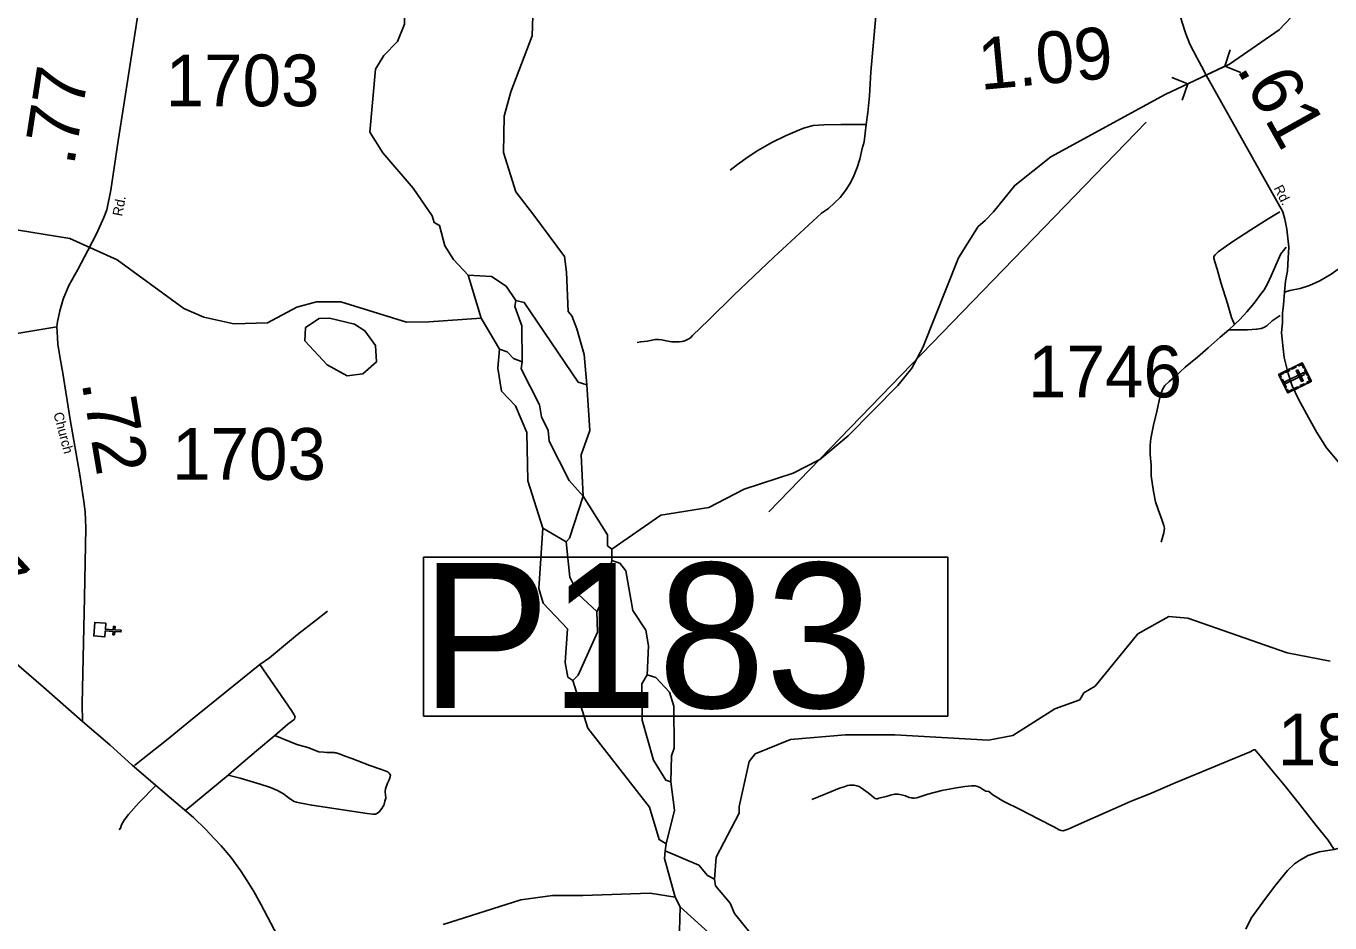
# Model space of a CAD drawing. Extents: x 2093524 to 2270757, y 289120 to 570408.
# Drawn here: x 2177691 to 2190292, y 494203 to 502868 of the extents above; entities that cross this region are included whole.
import ezdxf

# ---------------------------------------------------------------- set-up
doc = ezdxf.new("R2010")
doc.units = 0
for name, color, linetype in [('Exist Cultural Cemetery CELL', 7, 'Continuous'), ('Exist Cultural Church CELL', 7, 'Continuous'), ('Exist Hydrographic Creek Single Shore', 7, 'Continuous'), ('Exist Hydrographic Misc Water Feature', 7, 'Continuous'), ('Exist Hydrographic Pond Under 1500 Sq Ft', 7, 'Continuous'), ('Exist Road Non-System Type 51', 7, 'Continuous'), ('Exist Road Primary US Attributed', 7, 'Continuous'), ('Exist Road Primary US Mileage Hundredths English Label', 7, 'Continuous'), ('Exist Road Secondary Mileage Hundredths English Label', 7, 'Continuous'), ('Exist Road Secondary Structure Pipe CELL', 7, 'Continuous'), ('Exist Road Secondary Structure Pipe Number Label', 7, 'Continuous'), ('Exist Road Secondary Type 51 Attributed', 7, 'Continuous'), ('Exist Road Secondary Type 51 Label', 7, 'Continuous'), ('Exist Road Secondary Type 51 Number Label', 7, 'Continuous')]:
    doc.layers.add(name, color=color, linetype=linetype)

msp = doc.modelspace()

# ---------------------------------------------------------------- linework, layer by layer
at = {"layer": 'Exist Cultural Cemetery CELL'}
for points in [[(2190025, 499614), (2190113, 499436), (2189885, 499323), (2189797, 499501)], [(2189860, 499532), (2189899, 499552), (2189904, 499541), (2189865, 499522)], [(2189920, 499562), (2189959, 499581), (2189964, 499571), (2189925, 499552)], [(2189982, 499547), (2189966, 499539), (2190018, 499434), (2190035, 499442)], [(2189986, 499595), (2189991, 499585), (2190020, 499599), (2190038, 499563), (2190048, 499568), (2190025, 499614)], [(2190058, 499548), (2190081, 499501), (2190071, 499496), (2190048, 499543)], [(2189812, 499472), (2189822, 499477), (2189812, 499496), (2189848, 499514), (2189844, 499524), (2189797, 499501)], [(2189833, 499455), (2189870, 499379), (2189860, 499374), (2189823, 499450)], [(2190047, 499503), (2190039, 499520), (2189857, 499430), (2189866, 499414)], [(2190004, 499394), (2190043, 499413), (2190048, 499403), (2190009, 499384)], [(2190075, 499416), (2190070, 499427), (2190098, 499441), (2190080, 499477), (2190090, 499482), (2190113, 499436)], [(2189871, 499353), (2189881, 499358), (2189891, 499338), (2189927, 499356), (2189932, 499346), (2189885, 499323)], [(2189945, 499365), (2189984, 499384), (2189989, 499374), (2189950, 499355)]]:
    msp.add_lwpolyline(points, close=True, dxfattribs=at)
at = {"layer": 'Exist Cultural Church CELL'}
msp.add_lwpolyline([(2178461, 497098), (2178457, 497041), (2178533, 497036), (2178535, 497068), (2178551, 497067), (2178549, 497035), (2178609, 497031), (2178608, 497015), (2178548, 497019), (2178545, 496987), (2178530, 496988), (2178532, 497020), (2178456, 497025), (2178452, 496968), (2178345, 496976), (2178355, 497106)], close=True, dxfattribs=at)
at = {"layer": 'Exist Hydrographic Creek Single Shore'}
for p, q in [((2182090, 500045), (2181963, 500461)), ((2182267, 499747), (2182090, 500045)), ((2183353, 497704), (2183352, 497813)), ((2184013, 494358), (2183963, 494451))]:
    msp.add_line(p, q, dxfattribs=at)
for points in [[(2187042, 501074), (2187247, 501329), (2187595, 501605), (2188699, 502206), (2189321, 502501), (2189802, 502830), (2190224, 503280), (2190562, 503726), (2190960, 504086), (2191156, 504547), (2191336, 505088)], [(2181617, 501036), (2181432, 501302), (2181138, 501642), (2181012, 501842), (2181067, 502451), (2181150, 502583), (2181282, 502719), (2181348, 502885), (2181347, 503127), (2181321, 503177), (2181361, 503527), (2181418, 503693), (2181407, 504192)], [(2183352, 497813), (2183825, 498141), (2184291, 498217), (2184632, 498394), (2185106, 498548), (2185363, 498681), (2185637, 498908), (2186117, 499394), (2186250, 499562), (2186357, 499763), (2186702, 500629), (2186892, 500930), (2186960, 500991), (2187042, 501074)], [(2177276, 501011), (2177479, 500919), (2178113, 500814), (2178572, 500608), (2179216, 500139), (2179408, 500057), (2179700, 499992), (2180025, 500002), (2180306, 500153), (2180499, 500205), (2180732, 500204), (2181366, 500008), (2181582, 500010), (2182090, 500045)], [(2181963, 500461), (2181821, 500612), (2181737, 500745), (2181686, 500942), (2181635, 500970), (2181617, 501036)], [(2182484, 499624), (2182401, 499655), (2182342, 499722), (2182267, 499747)], [(2183075, 498327), (2182941, 498477), (2182747, 498858), (2182738, 498960), (2182671, 499092), (2182653, 499208), (2182476, 499555), (2182484, 499624)], [(2183352, 497813), (2183311, 497846), (2183310, 497954), (2183075, 498327)], [(2183206, 497212), (2183255, 497303), (2183353, 497704)], [(2182976, 496544), (2183026, 496596), (2183215, 497012), (2183206, 497212)], [(2186994, 495968), (2187227, 496013), (2187633, 496273), (2187874, 496357), (2187915, 496425), (2188023, 496492), (2188436, 496995), (2188735, 497163), (2188918, 497146), (2189879, 496812), (2190296, 496732)], [(2183876, 494968), (2183810, 495009), (2183716, 495322), (2183121, 496085), (2182976, 496544)], [(2184345, 494627), (2184360, 494837), (2184583, 495262), (2184582, 495328), (2184680, 495762), (2184738, 495836), (2185079, 495974), (2185611, 496019), (2186086, 496019), (2186994, 495968)], [(2183963, 494451), (2183860, 494824), (2183869, 494899)], [(2184345, 494627), (2184278, 494661), (2184194, 494761), (2183869, 494899)], [(2183963, 494451), (2183721, 494492), (2183071, 494469), (2182780, 494468), (2182472, 494425), (2181723, 494188)], [(2184533, 493797), (2184483, 493837), (2184482, 493870), (2184323, 494077), (2184013, 494358)]]:
    msp.add_lwpolyline(points, dxfattribs=at)
at = {"layer": 'Exist Hydrographic Misc Water Feature'}
for p, q in [((2182910, 497884), (2182685, 498016)), ((2183869, 494899), (2183876, 494968))]:
    msp.add_line(p, q, dxfattribs=at)
for points in [[(2182599, 501042), (2182423, 501266), (2182305, 501648), (2182311, 501999), (2182376, 502231), (2182581, 502774), (2182596, 503158), (2182711, 503457), (2182717, 503874), (2182598, 504250), (2182589, 504434), (2182877, 504976), (2182893, 505117)], [(2183110, 499402), (2183084, 499694), (2183015, 499942), (2182965, 500067), (2182931, 500111), (2182913, 500491), (2182895, 500643), (2182599, 501042)], [(2182423, 500216), (2182330, 500355), (2182188, 500447), (2181963, 500461)], [(2182484, 499624), (2182482, 499972), (2182415, 500157), (2182423, 500216)], [(2183110, 499402), (2183027, 499426), (2182506, 500198), (2182423, 500216)], [(2182685, 498016), (2182541, 498475), (2182530, 498941), (2182420, 499199), (2182286, 499340), (2182251, 499563), (2182267, 499747)], [(2183075, 498327), (2183056, 498727), (2183138, 498962), (2183110, 499402)], [(2182910, 497884), (2182944, 497919), (2183075, 498327)], [(2182976, 496544), (2182926, 496578), (2182900, 496719), (2182923, 497044), (2182689, 497291), (2182647, 497433), (2182685, 498016)], [(2183206, 497212), (2183030, 497376), (2182946, 497542), (2182910, 497884)], [(2183692, 496599), (2183707, 496880), (2183682, 497032), (2183556, 497221), (2183487, 497606), (2183428, 497680), (2183353, 497704)], [(2183923, 495567), (2183873, 495581), (2183755, 495774), (2183645, 496163), (2183643, 496514), (2183692, 496599)], [(2183923, 495567), (2183930, 495816), (2183954, 495891), (2183952, 496298), (2183910, 496434), (2183776, 496574), (2183692, 496599)], [(2183876, 494968), (2183958, 495291), (2183923, 495567)], [(2184833, 493765), (2184765, 494012), (2184538, 494295), (2184496, 494395), (2184354, 494561), (2184345, 494627)], [(2184533, 493797), (2184383, 493803), (2184166, 493886), (2184040, 494000), (2184048, 494033), (2184006, 494126), (2184013, 494358)]]:
    msp.add_lwpolyline(points, dxfattribs=at)
at = {"layer": 'Exist Hydrographic Pond Under 1500 Sq Ft'}
msp.add_lwpolyline([(2180794, 499488), (2180602, 499596), (2180384, 499827), (2180392, 499955), (2180524, 500044), (2180624, 500045), (2180866, 499988), (2180966, 499924), (2181067, 499781), (2181076, 499623), (2180944, 499508), (2180794, 499488)], dxfattribs=at)
at = {"layer": 'Exist Road Non-System Type 51'}
for p, q in [((2189371, 499985), (2189316, 499932)), ((2179235, 495293), (2179643, 495632))]:
    msp.add_line(p, q, dxfattribs=at)
for points in [[(2185811, 501917), (2185827, 502034), (2185842, 502194), (2185855, 502427), (2185903, 502962)], [(2183596, 499810), (2183632, 499818), (2183696, 499825), (2183740, 499833), (2183772, 499839), (2183804, 499839), (2183834, 499838), (2183876, 499826), (2183932, 499818), (2183970, 499816), (2184004, 499818), (2184030, 499820), (2184048, 499825), (2184070, 499833), (2184089, 499843), (2184111, 499857), (2184133, 499877), (2184286, 500026), (2184531, 500267), (2184917, 500635), (2185379, 501061), (2185445, 501106), (2185560, 501211), (2185610, 501279), (2185652, 501344), (2185686, 501405), (2185723, 501500), (2185749, 501581), (2185772, 501684), (2185790, 501748), (2185811, 501917)], [(2184495, 501475), (2184566, 501532), (2184671, 501605), (2184764, 501666), (2184899, 501744), (2185030, 501806), (2185144, 501855), (2185206, 501881), (2185297, 501908), (2185401, 501913), (2185565, 501918), (2185811, 501917)], [(2189809, 501072), (2189696, 501005), (2189529, 500899), (2189344, 500780), (2189212, 500688), (2189183, 500659), (2189171, 500643), (2189169, 500627), (2189181, 500589), (2189203, 500518), (2189238, 500392), (2189302, 500188), (2189341, 500051), (2189371, 499985)], [(2189868, 500732), (2189818, 500668), (2189771, 500559), (2189726, 500455), (2189688, 500379), (2189657, 500321), (2189611, 500262), (2189560, 500192), (2189490, 500108), (2189421, 500033), (2189371, 499985)], [(2189810, 500070), (2189735, 500019), (2189683, 499973), (2189655, 499955), (2189629, 499946), (2189583, 499938), (2189497, 499934), (2189405, 499933), (2189316, 499932)], [(2189316, 499932), (2189232, 499862), (2189115, 499759), (2189011, 499669), (2188892, 499572), (2188797, 499483), (2188739, 499433), (2188697, 499396), (2188674, 499358), (2188652, 499296), (2188619, 499144), (2188588, 499012), (2188561, 498884), (2188555, 498818), (2188554, 498730), (2188565, 498626), (2188565, 498522), (2188587, 498372), (2188607, 498270), (2188634, 498197), (2188670, 498091), (2188687, 498043), (2188695, 498017), (2188687, 497971), (2188662, 497883)], [(2179951, 496701), (2180042, 496765), (2180315, 496989), (2180498, 497132), (2180604, 497216)], [(2178737, 495723), (2178818, 495789), (2179049, 495968), (2179280, 496159), (2179951, 496701)], [(2180094, 496014), (2180222, 496123), (2180256, 496149), (2180280, 496165), (2180284, 496171), (2180289, 496183), (2180290, 496191), (2180287, 496201), (2180282, 496215), (2180255, 496255), (2179951, 496701)], [(2179643, 495632), (2179724, 495702), (2179919, 495867), (2180094, 496014)], [(2179643, 495632), (2179759, 495600), (2179953, 495543), (2180054, 495512), (2180120, 495482), (2180178, 495451), (2180238, 495405), (2180282, 495377), (2180304, 495369), (2180332, 495364), (2180452, 495340), (2180882, 495275), (2180988, 495261), (2181043, 495253), (2181067, 495254), (2181088, 495262), (2181108, 495278), (2181130, 495310), (2181152, 495346), (2181158, 495378), (2181167, 495408), (2181165, 495446), (2181161, 495460), (2181161, 495476), (2181163, 495498), (2181185, 495554), (2181200, 495585), (2181211, 495613), (2181212, 495631), (2181200, 495649), (2181186, 495664), (2181116, 495690), (2181014, 495723), (2180838, 495792), (2180764, 495816), (2180727, 495833), (2180707, 495839), (2180689, 495845), (2180679, 495847), (2180667, 495849), (2180653, 495851), (2180627, 495851), (2180597, 495849), (2180567, 495853), (2180523, 495857), (2180521, 495856), (2180415, 495898), (2180309, 495927), (2180094, 496014)], [(2185284, 495395), (2185350, 495422), (2185476, 495474), (2185551, 495505), (2185597, 495517), (2185631, 495531), (2185653, 495533), (2185665, 495535), (2185693, 495533), (2185721, 495528), (2185741, 495522), (2185761, 495508), (2185830, 495460), (2185866, 495431), (2185888, 495411), (2185898, 495405), (2185910, 495403), (2185920, 495403), (2185932, 495407), (2186004, 495425), (2186046, 495437), (2186087, 495448), (2186105, 495448), (2186120, 495446), (2186152, 495440), (2186189, 495430), (2186227, 495414), (2186244, 495413), (2186256, 495411), (2186266, 495407), (2186278, 495409), (2186300, 495413), (2186405, 495448), (2186541, 495482), (2186665, 495505), (2186763, 495521), (2186827, 495526), (2186863, 495526), (2186887, 495520), (2186903, 495514), (2186915, 495509), (2186943, 495489), (2186967, 495477), (2186995, 495473), (2187035, 495439), (2187142, 495377), (2187300, 495300), (2187479, 495204), (2187629, 495129), (2187677, 495103), (2187695, 495095), (2187713, 495093), (2187763, 495108), (2187893, 495167), (2188138, 495276), (2188373, 495380), (2188551, 495449), (2188796, 495555), (2189053, 495662), (2189318, 495772), (2189521, 495855), (2189551, 495872), (2189557, 495874), (2189563, 495876), (2189571, 495874), (2189581, 495862), (2189617, 495816), (2189716, 495697), (2189861, 495524), (2189997, 495349), (2190160, 495144), (2190271, 495005), (2190333, 494913)], [(2178592, 495104), (2178602, 495118), (2178612, 495152), (2178640, 495196), (2178679, 495250), (2178781, 495363), (2178948, 495534)]]:
    msp.add_lwpolyline(points, dxfattribs=at)
at = {"layer": 'Exist Road Primary US Attributed'}
for points in [[(2178235, 496149), (2177859, 496481), (2177718, 496604), (2177572, 496728), (2177475, 496817), (2177409, 496883), (2177344, 496946), (2177270, 497024), (2177095, 497227), (2176986, 497336), (2176894, 497436), (2176759, 497569), (2176592, 497726), (2176462, 497841), (2176365, 497927), (2176189, 498067), (2176038, 498184), (2175837, 498339), (2175654, 498478), (2175588, 498528)], [(2180154, 494018), (2179961, 494384), (2179892, 494508), (2179829, 494610), (2179763, 494710), (2179669, 494837), (2179575, 494947), (2179510, 495019), (2179428, 495107), (2179308, 495220), (2179075, 495421), (2178716, 495728), (2178500, 495925), (2178235, 496149)]]:
    msp.add_lwpolyline(points, dxfattribs=at)
at = {"layer": 'Exist Road Secondary Structure Pipe CELL'}
for p, q in [((2189328, 502638), (2189277, 502480)), ((2188918, 502310), (2189277, 502480)), ((2189432, 502419), (2189277, 502480)), ((2188763, 502370), (2188918, 502310)), ((2188866, 502152), (2188918, 502310))]:
    msp.add_line(p, q, dxfattribs=at)
at = {"layer": 'Exist Road Secondary Structure Pipe Number Label'}
msp.add_line((2188516, 501938), (2184869, 498176), dxfattribs=at)
msp.add_lwpolyline([(2181533, 497737), (2186598, 497737), (2186598, 496202), (2181533, 496202)], close=True, dxfattribs=at)
at = {"layer": 'Exist Road Secondary Type 51 Attributed'}
for points in [[(2177988, 499961), (2177995, 500015), (2178005, 500055), (2178016, 500117), (2178048, 500231), (2178105, 500361), (2178191, 500516), (2178289, 500701), (2178373, 500868), (2178443, 501018), (2178472, 501092), (2178509, 501282), (2178582, 501758), (2178636, 502107), (2178780, 503037), (2178852, 503521), (2178913, 503883)], [(2189853, 500298), (2189906, 500312), (2190006, 500334), (2190094, 500361), (2190194, 500406), (2190305, 500472), (2190451, 500574), (2190645, 500709), (2190825, 500826), (2191032, 500971), (2191193, 501064), (2193557, 502717), (2194416, 503311), (2194478, 503366), (2194514, 503412)], [(2188816, 503251), (2188820, 503159), (2188829, 503056), (2188843, 502987), (2188862, 502913), (2188899, 502793), (2188940, 502692), (2189008, 502559), (2189051, 502482), (2189097, 502395), (2189838, 501072), (2189858, 501002), (2189877, 500906), (2189886, 500820), (2189896, 500732), (2189889, 500626), (2189882, 500504), (2189864, 500404), (2189853, 500298)], [(2189853, 500298), (2189843, 500175), (2189834, 500095), (2189835, 500005), (2189825, 499905), (2189836, 499781), (2189851, 499665), (2189888, 499511), (2189927, 499392), (2189990, 499264), (2190085, 499087), (2190166, 498940), (2190261, 498794), (2190380, 498651)], [(2177988, 499961), (2177679, 499911), (2177367, 499858), (2176894, 499778), (2176786, 499747), (2176734, 499729), (2176352, 499593), (2176123, 499496), (2175642, 499294), (2175473, 499236), (2175242, 499219), (2175152, 499220), (2174992, 499221), (2174740, 499219)], [(2178235, 496149), (2178233, 496316), (2178243, 496764), (2178256, 497347), (2178268, 498019), (2178261, 498174), (2178250, 498275), (2178209, 498531), (2178117, 499066), (2178047, 499514), (2178024, 499640), (2177999, 499792), (2177993, 499858), (2177988, 499961)], [(2192001, 494883), (2191849, 494896), (2191623, 494904), (2191377, 494914), (2191031, 494924), (2190815, 494937), (2190647, 494944), (2190535, 494943), (2190391, 494928), (2190333, 494913), (2190188, 494890), (2190082, 494856), (2190008, 494813), (2189950, 494775), (2189881, 494708), (2189770, 494572), (2189671, 494439), (2189532, 494250), (2189479, 494142)]]:
    msp.add_lwpolyline(points, dxfattribs=at)

# ---------------------------------------------------------------- texts
at = {"layer": 'Exist Road Primary US Mileage Hundredths English Label'}
msp.add_text('.67', height=500, rotation=312.8724, dxfattribs=at).set_placement((2176754, 497936))
at = {"layer": 'Exist Road Secondary Mileage Hundredths English Label'}
for s, rotation, p in [('1.09', 5.2857, (2186916, 502250)), ('.77', 81.2262, (2178154, 501510)), ('.61', 299.2342, (2189383, 502456)), ('.72', 279.5506, (2178226, 499426))]:
    msp.add_text(s, height=500, rotation=rotation, dxfattribs=at).set_placement(p)
at = {"layer": 'Exist Road Secondary Structure Pipe Number Label'}
msp.add_text('P183', height=1400, dxfattribs=at).set_placement((2181505, 496281))
at = {"layer": 'Exist Road Secondary Type 51 Label'}
for s, rotation, p in [('Rd.', 296.9458, (2189747, 501303)), ('Rd.', 79.0083, (2178618, 501025)), ('Church', 284.7904, (2177954, 499124))]:
    msp.add_text(s, height=95, rotation=rotation, dxfattribs=at).set_placement(p)
at = {"layer": 'Exist Road Secondary Type 51 Number Label'}
for s, p in [('1703', (2179039, 502093)), ('1746', (2187375, 499280)), ('1703', (2179102, 498484)), ('1827', (2189789, 495725))]:
    msp.add_text(s, height=500, dxfattribs=at).set_placement(p)

doc.saveas('drawing.dxf')
